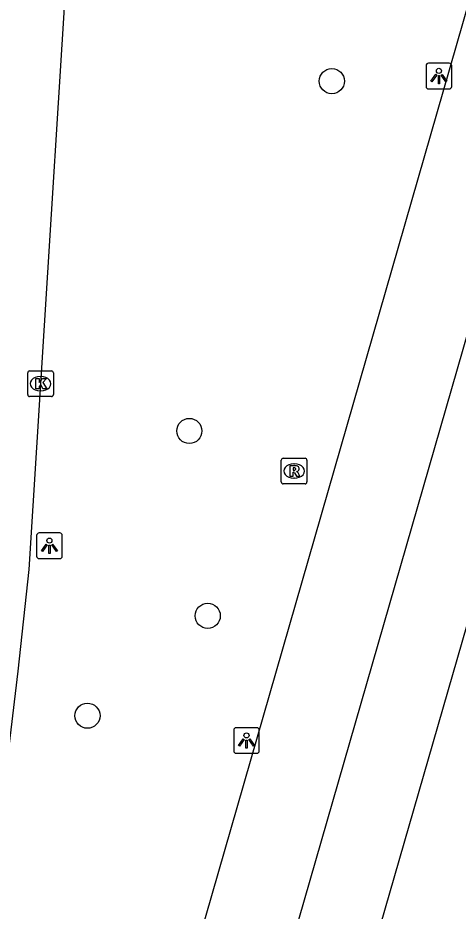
# Model space of a CAD drawing. Extents: x 159822 to 160765, y 380693 to 381634.
# Drawn here: x 160464.11 to 160481.27, y 380961.92 to 380996.69 of the extents above; entities that cross this region are included whole.
import ezdxf

# ---------------------------------------------------------------- set-up
doc = ezdxf.new("R2010")
doc.units = 0
for name, color, linetype in [('IMGEO_Boom', 7, 'Continuous'), ('IMGEO_Fietspad_gesloten', 7, 'Continuous'), ('IMGEO_Kolk', 7, 'Continuous'), ('IMGEO_Lichtpunt', 7, 'Continuous'), ('IMGEO_Rijbaan_regionaal_gesloten', 7, 'Continuous'), ('IMGEO_Rioolput', 7, 'Continuous'), ('IMGEO_Voetpad_open', 7, 'Continuous')]:
    doc.layers.add(name, color=color, linetype=linetype)

msp = doc.modelspace()

# ---------------------------------------------------------------- linework, layer by layer
at = {"layer": 'IMGEO_Boom'}
for centre in [(160476.35, 380994.225), (160470.797, 380980.608), (160471.513, 380973.412), (160466.827, 380969.525)]:
    msp.add_circle(centre, 0.489, dxfattribs=at)
at = {"layer": 'IMGEO_Fietspad_gesloten'}
for points in [[(160466.416, 380944.268), (160482.464, 381000), (160482.962, 381001.729), (160488.36, 381020.483), (160496.093, 381046.616), (160500, 381059.744), (160519.133, 381124.033), (160522.926, 381137.273)], [(160523.114, 381125.096), (160500, 381047.442), (160499.436, 381045.547), (160492.063, 381020.603), (160486.22, 381000.302), (160486.133, 381000), (160486.07, 380999.782), (160469.778, 380943.304), (160466.218, 380930.567), (160464.818, 380923.425)]]:
    msp.add_lwpolyline(points, dxfattribs=at)
at = {"layer": 'IMGEO_Kolk'}
for p, q in [((160464.499, 380982.021), (160464.499, 380982.873)), ((160464.574, 380982.947), (160465.426, 380982.947)), ((160465.5, 380982.873), (160465.5, 380982.021)), ((160464.987, 380982.727), (160465.012, 380982.727)), ((160465.01, 380982.167), (160464.985, 380982.167)), ((160465.426, 380981.947), (160464.574, 380981.947))]:
    msp.add_line(p, q, dxfattribs=at)
for points in [[(160464.499, 380982.021), (160464.499, 380982.873)], [(160464.574, 380982.947), (160465.426, 380982.947)], [(160465.5, 380982.873), (160465.5, 380982.021)], [(160464.82, 380982.647), (160464.943, 380982.647), (160464.943, 380982.496), (160465.073, 380982.647), (160465.237, 380982.647), (160465.091, 380982.496), (160465.244, 380982.247), (160465.092, 380982.247), (160465.007, 380982.411), (160464.943, 380982.344), (160464.943, 380982.247), (160464.82, 380982.247), (160464.82, 380982.647)], [(160465.426, 380981.947), (160464.574, 380981.947)]]:
    msp.add_lwpolyline(points, dxfattribs=at)
for centre, start, end in [((160464.576, 380982.871), 91.552, 178.448), ((160464.576, 380982.871), 91.552, 178.448), ((160465.424, 380982.871), 1.552, 88.448), ((160465.424, 380982.871), 1.552, 88.448), ((160464.576, 380982.023), 181.552, 268.448), ((160464.576, 380982.023), 181.552, 268.448), ((160465.424, 380982.023), 271.552, 358.448), ((160465.424, 380982.023), 271.552, 358.448)]:
    msp.add_arc(centre, 0.0765, start, end, dxfattribs=at)
for centre, major_axis, ratio, start_param, end_param in [((160464.986, 380982.447), (-0.387, 0.002), 0.722429, 4.712389, 7.853982), ((160465.011, 380982.447), (-0.39, 0.002), 0.717154, 1.570796, 4.712389)]:
    msp.add_ellipse(centre, major_axis=major_axis, ratio=ratio, start_param=start_param, end_param=end_param, dxfattribs=at)
at = {"layer": 'IMGEO_Lichtpunt'}
for p, q in [((160480.023, 380994.825), (160480.023, 380994.018)), ((160480.023, 380994.825), (160480.023, 380994.018)), ((160480.925, 380994.92), (160480.117, 380994.92)), ((160480.925, 380994.92), (160480.117, 380994.92)), ((160481.019, 380994.018), (160481.019, 380994.825)), ((160481.019, 380994.018), (160481.019, 380994.825)), ((160480.117, 380993.924), (160480.925, 380993.924)), ((160480.117, 380993.924), (160480.925, 380993.924)), ((160464.847, 380976.542), (160464.847, 380975.735)), ((160464.847, 380976.542), (160464.847, 380975.735)), ((160465.749, 380976.637), (160464.941, 380976.637)), ((160465.749, 380976.637), (160464.941, 380976.637)), ((160465.843, 380975.735), (160465.843, 380976.542)), ((160465.843, 380975.735), (160465.843, 380976.542)), ((160464.941, 380975.641), (160465.749, 380975.641)), ((160464.941, 380975.641), (160465.749, 380975.641)), ((160472.526, 380968.962), (160472.526, 380968.155)), ((160472.526, 380968.962), (160472.526, 380968.155)), ((160473.428, 380969.057), (160472.62, 380969.057)), ((160473.428, 380969.057), (160472.62, 380969.057)), ((160473.522, 380968.155), (160473.522, 380968.962)), ((160473.522, 380968.155), (160473.522, 380968.962)), ((160472.62, 380968.061), (160473.428, 380968.061)), ((160472.62, 380968.061), (160473.428, 380968.061))]:
    msp.add_line(p, q, dxfattribs=at)
for points in [[(160480.397, 380994.489), (160480.436, 380994.461), (160480.248, 380994.199), (160480.21, 380994.226), (160480.397, 380994.489)], [(160480.499, 380994.441), (160480.546, 380994.441), (160480.546, 380994.119), (160480.499, 380994.119), (160480.499, 380994.441)], [(160480.609, 380994.461), (160480.647, 380994.488), (160480.834, 380994.226), (160480.795, 380994.198), (160480.609, 380994.461)], [(160465.221, 380976.206), (160465.26, 380976.178), (160465.072, 380975.916), (160465.034, 380975.943), (160465.221, 380976.206)], [(160465.433, 380976.178), (160465.471, 380976.205), (160465.658, 380975.943), (160465.619, 380975.915), (160465.433, 380976.178)], [(160465.323, 380976.158), (160465.37, 380976.158), (160465.37, 380975.836), (160465.323, 380975.836), (160465.323, 380976.158)], [(160472.9, 380968.626), (160472.939, 380968.598), (160472.751, 380968.336), (160472.713, 380968.363), (160472.9, 380968.626)], [(160473.002, 380968.578), (160473.049, 380968.578), (160473.049, 380968.256), (160473.002, 380968.256), (160473.002, 380968.578)], [(160473.112, 380968.598), (160473.15, 380968.625), (160473.337, 380968.363), (160473.298, 380968.335), (160473.112, 380968.598)]]:
    msp.add_lwpolyline(points, dxfattribs=at)
for centre in [(160480.522, 380994.623), (160465.346, 380976.34), (160473.025, 380968.76)]:
    msp.add_circle(centre, 0.0994, dxfattribs=at)
for centre, start, end in [((160480.117, 380994.825), 90, 180), ((160480.117, 380994.825), 90, 180), ((160480.925, 380994.825), 0, 90), ((160480.925, 380994.825), 0, 90), ((160480.117, 380994.018), 180, 270), ((160480.117, 380994.018), 180, 270), ((160480.925, 380994.018), 270, 0), ((160480.925, 380994.018), 270, 360), ((160464.941, 380976.542), 90, 180), ((160464.941, 380976.542), 90, 180), ((160465.749, 380976.542), 0, 90), ((160465.749, 380976.542), 0, 90), ((160464.941, 380975.735), 180, 270), ((160464.941, 380975.735), 180, 270), ((160465.749, 380975.735), 270, 0), ((160465.749, 380975.735), 270, 360), ((160472.62, 380968.962), 90, 180), ((160472.62, 380968.962), 90, 180), ((160473.428, 380968.962), 0, 90), ((160473.428, 380968.962), 0, 90), ((160472.62, 380968.155), 180, 270), ((160472.62, 380968.155), 180, 270), ((160473.428, 380968.155), 270, 0), ((160473.428, 380968.155), 270, 360)]:
    msp.add_arc(centre, 0.0946, start, end, dxfattribs=at)
at = {"layer": 'IMGEO_Rijbaan_regionaal_gesloten'}
msp.add_lwpolyline([(160467.166, 381017.237), (160466.878, 381012.712), (160466.376, 381004.494), (160466.095, 381000), (160464.999, 380982.447), (160464.537, 380975.222), (160464.12, 380971.26), (160463.459, 380965.817), (160461.991, 380956.044), (160460.635, 380949.189), (160460.555, 380948.867)], dxfattribs=at)
at = {"layer": 'IMGEO_Rioolput'}
for p, q in [((160474.377, 380978.622), (160474.377, 380979.474)), ((160474.452, 380979.548), (160475.304, 380979.548)), ((160474.865, 380979.328), (160474.89, 380979.328)), ((160475.378, 380979.474), (160475.378, 380978.622)), ((160474.888, 380978.768), (160474.863, 380978.768)), ((160475.304, 380978.548), (160474.452, 380978.548))]:
    msp.add_line(p, q, dxfattribs=at)
for points in [[(160474.377, 380978.622), (160474.377, 380979.474)], [(160474.452, 380979.548), (160475.304, 380979.548)], [(160475.378, 380979.474), (160475.378, 380978.622)], [(160474.966, 380979.246), (160474.714, 380979.248), (160474.714, 380978.848)], [(160474.714, 380978.848), (160474.838, 380978.848), (160474.838, 380979.01), (160474.849, 380979.01)], [(160474.892, 380979.167), (160474.838, 380979.167), (160474.838, 380979.086)], [(160474.838, 380979.086), (160474.89, 380979.086)], [(160474.896, 380978.981), (160474.967, 380978.848), (160475.107, 380978.848), (160475.042, 380978.974)], [(160475.304, 380978.548), (160474.452, 380978.548)]]:
    msp.add_lwpolyline(points, dxfattribs=at)
for centre, radius, start, end in [((160474.454, 380979.472), 0.0765, 91.552, 178.448), ((160474.454, 380979.472), 0.0765, 91.552, 178.448), ((160475.302, 380979.472), 0.0765, 1.552, 88.448), ((160475.302, 380979.472), 0.0765, 1.552, 88.448), ((160474.848, 380978.957), 0.0533, 26.0293, 88.6989), ((160474.874, 380979.275), 0.19, 274.7715, 282.9687), ((160474.898, 380979.071), 0.0964, 77.0061, 93.1865), ((160474.912, 380979.128), 0.0378, 276.6634, 79.6772), ((160474.965, 380979.136), 0.109, 350.3612, 89.416), ((160474.963, 380979.136), 0.112, 277.5842, 350.9817), ((160474.947, 380978.921), 0.108, 29.5134, 73.7905), ((160474.454, 380978.624), 0.0765, 181.552, 268.448), ((160474.454, 380978.624), 0.0765, 181.552, 268.448), ((160475.302, 380978.624), 0.0765, 271.552, 358.448), ((160475.302, 380978.624), 0.0765, 271.552, 358.448)]:
    msp.add_arc(centre, radius, start, end, dxfattribs=at)
for centre, major_axis, ratio, start_param, end_param in [((160474.864, 380979.048), (-0.387, 0.002), 0.722429, 4.712389, 7.853982), ((160474.889, 380979.048), (-0.39, 0.002), 0.717154, 1.570796, 4.712389)]:
    msp.add_ellipse(centre, major_axis=major_axis, ratio=ratio, start_param=start_param, end_param=end_param, dxfattribs=at)
at = {"layer": 'IMGEO_Voetpad_open'}
msp.add_lwpolyline([(160467.097, 380923.083), (160472.756, 380942.35), (160488.426, 380996.62)], dxfattribs=at)

doc.saveas('drawing.dxf')
